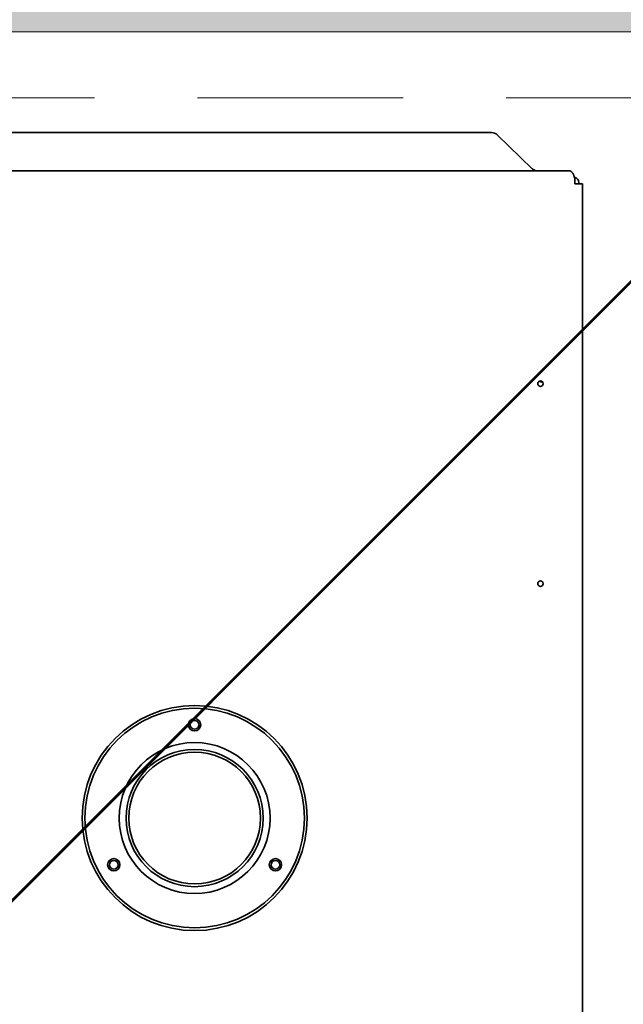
# Model space of a CAD drawing. Extents: x 3940905 to 4145695, y 925352 to 1109797.
# Tile 808 of 1056: x 4037658 to 4037878, y 1101724 to 1102083. Entities that reach past the tile are written whole.
import ezdxf

# ---------------------------------------------------------------- set-up
doc = ezdxf.new("R2010")
doc.units = 0
doc.header["$LTSCALE"] = 750
doc.header["$MEASUREMENT"] = 0
doc.linetypes.add('DASHED', pattern=[0.75, 0.5, -0.25])
doc.layers.get('0').update_dxf_attribs({"linetype": 'CONTINUOUS', "lineweight": 0})
for name, color, linetype, lineweight in [('CKD Equipments', 252, 'CONTINUOUS', 0), ('HATCH', 7, 'CONTINUOUS', 0), ('wall', 7, 'CONTINUOUS', 25)]:
    doc.layers.add(name, color=color, linetype=linetype, lineweight=lineweight)

# ---------------------------------------------------------------- blocks, each defined once
blk = doc.blocks.new('4')
at = {"color": 1, "linetype": 'DASHED', "ltscale": 0.2, "const_width": 1}
blk.add_lwpolyline([(4049888.81, 1046868.24), (4050788.81, 1047768.24)], dxfattribs=at)
at = {"color": 1, "linetype": 'DASHED', "ltscale": 0.2}
blk.add_lwpolyline([(4049888.81, 1047768.24), (4050788.81, 1047768.24), (4050788.81, 1046868.24), (4049888.81, 1046868.24)], close=True, dxfattribs=at)

msp = doc.modelspace()

# ---------------------------------------------------------------- hatches: boundary and pattern name
at = {"layer": 'HATCH'}
h = msp.add_hatch(color=8, dxfattribs=at)
h.dxf.hatch_style = 1
h.paths.add_polyline_path([(4043641.81, 1102308.44), (4031046.81, 1102308.44), (4031046.81, 1088263.44), (4030916.81, 1088263.44), (4030916.81, 1074300.44), (4031079.81, 1074300.44), (4031079.81, 1067776.41), (4031536.81, 1067776.41), (4031536.81, 1072350.44), (4031536.81, 1074463.44), (4031146.81, 1074463.44), (4031146.81, 1088033.46), (4031271.81, 1088033.43), (4031271.81, 1102078.44), (4043641.81, 1102078.44)])

# ---------------------------------------------------------------- linework, layer by layer
at = {"layer": 'CKD Equipments', "color": 7, "linetype": 'Continuous', "lineweight": 35}
for p, q in [((4037143.37, 1102041.71, 1423.79), (4037829.67, 1102041.71, 1423.79)), ((4037831.8, 1102040.86, 1423.79), (4037844.54, 1102028.56, 1423.79)), ((4037858.02, 1102027.82, 1423.79), (4037115.02, 1102027.82, 1423.79)), ((4037860.02, 1102024.77, 1423.79), (4037860.02, 1102023.02, 1423.79)), ((4037860.02, 1102023.02, 1423.79), (4037861.02, 1102023.02, 1423.79)), ((4037862.82, 1102023.02, 1423.79), (4037861.02, 1102023.02, 1423.79)), ((4037861.51, 1102023.59, 1423.79), (4037861.53, 1102023.02, 1423.79)), ((4037862.82, 1102023.02, 1423.79), (4037862.82, 1101373.62, 1423.79))]:
    msp.add_line(p, q, dxfattribs=at)
for centre, radius in [((4037847.52, 1101950.25, 1423.79), 1), ((4037847.52, 1101877.39, 1423.79), 1), ((4037721.52, 1101792.02, 1423.79), 41), ((4037721.52, 1101792.02, 1423.79), 40), ((4037721.52, 1101826.02, 1423.79), 2.25), ((4037721.52, 1101826.02, 1423.79), 1.6), ((4037721.52, 1101792.02, 1423.79), 27.5), ((4037721.52, 1101792.02, 1423.79), 25), ((4037721.52, 1101792.02, 1423.79), 24), ((4037692.08, 1101775.02, 1423.79), 2.25), ((4037750.97, 1101775.02, 1423.79), 2.25), ((4037692.08, 1101775.02, 1423.79), 1.6), ((4037750.97, 1101775.02, 1423.79), 1.6)]:
    msp.add_circle(centre, radius, dxfattribs=at)
msp.add_arc((4037857.02, 1102024.77, 1423.79), 3, 0, 24.4698, dxfattribs=at)
at = {"layer": 'CKD Equipments', "color": 7, "linetype": 'Continuous', "lineweight": 35, "extrusion": (0, 0, -1)}
for centre, major_axis, ratio, start_param, end_param in [((4037829.67, 1102038.81, 1423.79), (3, 0), 0.965926, 4.712389, 5.497787), ((4037859.45, 1102023.52, 1423.79), (-2.05, 0), 0.974464, 1.81169, 3.106686), ((4037849.27, 1101956.05, 1423.79), (-5.35, 0), 0.99996, 4.882125, 5.12861)]:
    msp.add_ellipse(centre, major_axis=major_axis, ratio=ratio, start_param=start_param, end_param=end_param, dxfattribs=at)
at = {"layer": 'CKD Equipments', "color": 7, "linetype": 'Continuous', "lineweight": 35}
for points, knots in [([(4037844.54, 1102028.56, 1423.79), (4037844.57, 1102028.53, 1423.79), (4037844.61, 1102028.51, 1423.79), (4037844.66, 1102028.47, 1423.79), (4037844.68, 1102028.45, 1423.79), (4037844.71, 1102028.43, 1423.79), (4037844.8, 1102028.37, 1423.79), (4037844.88, 1102028.31, 1423.79), (4037845.09, 1102028.17, 1423.79), (4037845.23, 1102028.09, 1423.79), (4037845.51, 1102027.96, 1423.79), (4037845.65, 1102027.9, 1423.79), (4037845.85, 1102027.85, 1423.79), (4037845.92, 1102027.84, 1423.79), (4037846.01, 1102027.83, 1423.79), (4037846.03, 1102027.83, 1423.79), (4037846.06, 1102027.82, 1423.79), (4037846.12, 1102027.82, 1423.79), (4037846.17, 1102027.82, 1423.79), (4037846.2, 1102027.82, 1423.79)], [0, 0, 0, 0, 0.0625, 0.0625, 0.09375, 0.09375, 0.125, 0.25, 0.25, 0.5, 0.5, 0.75, 0.75, 0.875, 0.875, 0.90625, 0.90625, 0.9375, 1, 1, 1, 1]), ([(4037858.02, 1102027.82, 1423.79), (4037858.04, 1102027.82, 1423.79), (4037858.07, 1102027.82, 1423.79), (4037858.12, 1102027.81, 1423.79), (4037858.14, 1102027.81, 1423.79), (4037858.21, 1102027.8, 1423.79), (4037858.26, 1102027.79, 1423.79), (4037858.4, 1102027.74, 1423.79), (4037858.49, 1102027.7, 1423.79), (4037858.61, 1102027.63, 1423.79), (4037858.63, 1102027.62, 1423.79), (4037858.68, 1102027.58, 1423.79), (4037858.7, 1102027.57, 1423.79), (4037858.77, 1102027.52, 1423.79), (4037858.82, 1102027.48, 1423.79), (4037858.96, 1102027.36, 1423.79), (4037859.05, 1102027.27, 1423.79), (4037859.14, 1102027.16, 1423.79)], [0, 0, 0, 0, 0.0625, 0.0625, 0.125, 0.125, 0.25, 0.25, 0.5, 0.5, 0.5625, 0.5625, 0.625, 0.625, 0.75, 0.75, 1, 1, 1, 1]), ([(4037859.14, 1102027.16, 1423.79), (4037859.21, 1102027.09, 1423.79), (4037859.27, 1102027.01, 1423.79), (4037859.36, 1102026.88, 1423.79), (4037859.39, 1102026.83, 1423.79), (4037859.44, 1102026.74, 1423.79), (4037859.47, 1102026.69, 1423.79), (4037859.55, 1102026.55, 1423.79), (4037859.59, 1102026.45, 1423.79), (4037859.65, 1102026.31, 1423.79), (4037859.66, 1102026.29, 1423.79), (4037859.68, 1102026.23, 1423.79), (4037859.71, 1102026.15, 1423.79), (4037859.73, 1102026.07, 1423.79), (4037859.75, 1102026.02, 1423.79)], [0, 0, 0, 0, 0.25, 0.25, 0.375, 0.375, 0.5, 0.5, 0.75, 0.75, 0.8125, 0.8125, 0.875, 1, 1, 1, 1])]:
    msp.add_open_spline(points, degree=3, knots=knots, dxfattribs=at)
at = {"layer": 'wall', "lineweight": 0, "ltscale": 2, "elevation": -7.61}
msp.add_lwpolyline([(4043641.81, 1102308.44), (4031046.81, 1102308.44), (4031046.81, 1088263.44), (4030916.81, 1088263.44), (4030916.81, 1074300.44), (4031079.81, 1074300.44), (4031079.81, 1067776.41), (4031536.81, 1067776.41), (4031536.81, 1074463.44), (4031146.81, 1074463.44), (4031146.81, 1088033.46), (4031271.81, 1088033.43), (4031271.81, 1102078.44), (4043641.81, 1102078.44)], close=True, dxfattribs=at)

# ---------------------------------------------------------------- block references
msp.add_blockref('4', (-12841.29, 54286.19, -7.61))

doc.saveas('drawing.dxf')
